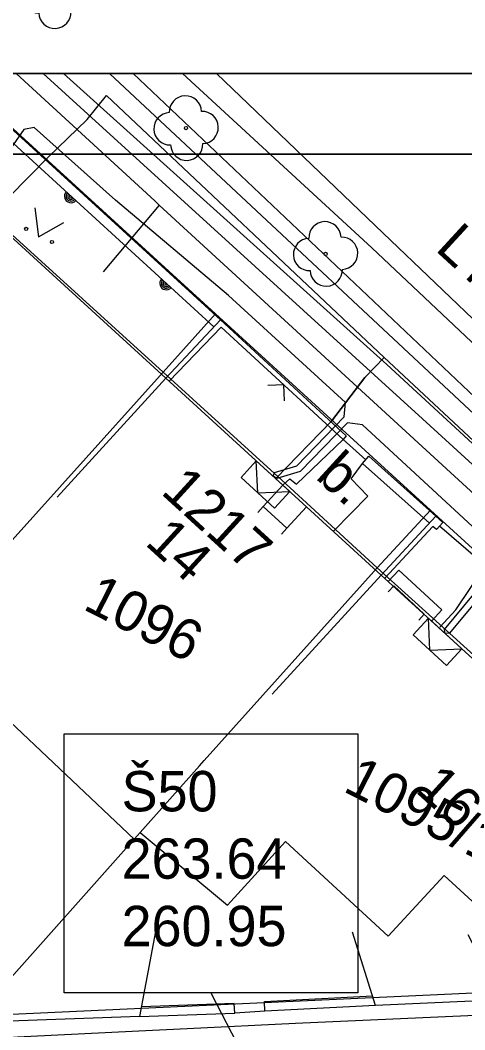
# Model space of a CAD drawing. Extents: x -601580 to 4, y -1204314 to 4.
# Drawn here: x -595845.85 to -595832.07, y -1203068.1 to -1203036.82 of the extents above; entities that cross this region are included whole.
import ezdxf

# ---------------------------------------------------------------- set-up
doc = ezdxf.new("R2010")
doc.units = 0
for name, color, linetype in [('00-EON NN', 7, 'Continuous'), ('00-INNOGY-NTL', 7, 'Continuous'), ('00-KN-HRANICE PARCEL', 7, 'Continuous'), ('00-KN-PARC. CISLA', 7, 'Continuous'), ('00-KN-VNITRNI KRESBA', 7, 'Continuous'), ('00-POLOHOPIS', 7, 'Continuous'), ('00-RAZÍTKO', 7, 'Continuous'), ('00-SITE KOM. KABEL', 7, 'Continuous'), ('00-VAK-VODA-RAD IGIS', 7, 'Continuous'), ('11-REKONSTRUKCE KANALIZACE', 7, 'Continuous'), ('11-REKONSTRUKCE KANALIZACE POPIS', 7, 'Continuous'), ('Vrstva 22', 7, 'Continuous'), ('Vrstva 26', 7, 'Continuous'), ('Vrstva 36', 7, 'Continuous'), ('Vrstva 6', 7, 'Continuous'), ('Vrstva 9', 7, 'Continuous')]:
    doc.layers.add(name, color=color, linetype=linetype)

# ---------------------------------------------------------------- blocks, each defined once
blk = doc.blocks.new('3.13_854')
at = {"layer": 'Vrstva 22'}
blk.add_circle((0, 0), 0.05, dxfattribs=at)
for centre, start, end in [((0, 0.5), 359.9999, 179.9999), ((-0.5, 0), 89.9999, 269.9999), ((0.5, 0), 269.9999, 89.9999), ((0, -0.5), 179.9999, 359.9999)]:
    blk.add_arc(centre, 0.5, start, end, dxfattribs=at)
blk = doc.blocks.new('3.13_856')
at = {"layer": 'Vrstva 22'}
blk.add_circle((0, 0), 0.05, dxfattribs=at)
for centre, start, end in [((0, 0.5), 359.9999, 179.9999), ((-0.5, 0), 89.9999, 269.9999), ((0.5, 0), 269.9999, 89.9999), ((0, -0.5), 179.9999, 359.9999)]:
    blk.add_arc(centre, 0.5, start, end, dxfattribs=at)
blk = doc.blocks.new('3.13_858')
at = {"layer": 'Vrstva 22'}
blk.add_circle((0, 0), 0.05, dxfattribs=at)
for centre, start, end in [((0, 0.5), 359.9999, 179.9999), ((-0.5, 0), 89.9999, 269.9999), ((0.5, 0), 269.9999, 89.9999), ((0, -0.5), 179.9999, 359.9999)]:
    blk.add_arc(centre, 0.5, start, end, dxfattribs=at)
blk = doc.blocks.new('3.14_462')
at = {"layer": 'Vrstva 36'}
blk.add_lwpolyline([(-0.5, 0.75), (0, 0), (0.5, 0.75)], dxfattribs=at)
for centre in [(-0.45, 0.05), (0.449, 0.05)]:
    blk.add_circle(centre, 0.05, dxfattribs=at)
blk = doc.blocks.new('VCHOD_1336')
at = {"layer": 'Vrstva 6'}
blk.add_line((0, 0.25), (0, 0), dxfattribs=at)
blk = doc.blocks.new('VCHOD_1338')
at = {"layer": 'Vrstva 6'}
blk.add_line((0, 0.25), (0, 0), dxfattribs=at)
blk = doc.blocks.new('VCHOD_1340')
at = {"layer": 'Vrstva 6'}
blk.add_line((-0.001, 0.25), (0, 0), dxfattribs=at)
blk = doc.blocks.new('VCHOD_1342')
at = {"layer": 'Vrstva 6'}
blk.add_line((-0.001, 0.25), (0, 0), dxfattribs=at)
blk = doc.blocks.new('NN630')
at = {"layer": 'Vrstva 9'}
for points in [[(-3, -700), (-703, 0)], [(-703, -700), (-703, 0), (697, 0), (697, -700)], [(-3, -700), (697, 0)], [(-703, -700), (697, -700)]]:
    blk.add_lwpolyline(points, dxfattribs=at)

msp = doc.modelspace()

# ---------------------------------------------------------------- linework, layer by layer
for points in [[(-595865.922, -1203035.968), (-595865.922, -1203038.468), (-595760.871, -1203038.468), (-595760.871, -1202889.968), (-595865.922, -1202889.968), (-595865.922, -1202892.468)], [(-595865.922, -1203184.468), (-595865.922, -1203186.968), (-595760.871, -1203186.968), (-595760.871, -1203038.468), (-595865.922, -1203038.468), (-595865.922, -1203040.968)], [(-595863.422, -1203184.468), (-595763.371, -1203184.468), (-595763.371, -1203040.968), (-595863.422, -1203040.968)]]:
    msp.add_lwpolyline(points)
at = {"layer": '00-EON NN'}
for points in [[(-595831.3, -1203053.002), (-595835.245, -1203049.355), (-595835.707, -1203049.288), (-595837.173, -1203050.801), (-595837.896, -1203051.017), (-595838.016, -1203050.947), (-595837.973, -1203050.83), (-595837.281, -1203050.625), (-595835.813, -1203049.109), (-595835.767, -1203048.662), (-595839.397, -1203045.344), (-595842.899, -1203042.394), (-595845.414, -1203040.148), (-595845.74, -1203040.202), (-595847.271, -1203042.386)], [(-595830.806, -1203053.711), (-595832.545, -1203055.813), (-595832.681, -1203055.82), (-595832.703, -1203055.69), (-595830.961, -1203053.586)], [(-595868.176, -1203069.135), (-595863.274, -1203069.095), (-595851.804, -1203068.607), (-595842.179, -1203068.132), (-595840.679, -1203068.057), (-595837.322, -1203067.891), (-595830.124, -1203067.572), (-595819.65, -1203066.992), (-595818.741, -1203066.31), (-595818.607, -1203065.131), (-595819.234, -1203064.591), (-595819.602, -1203064.476)]]:
    msp.add_lwpolyline(points, dxfattribs=at)
at = {"layer": '00-INNOGY-NTL'}
msp.add_line((-595841.541, -1203042.547), (-595843.278, -1203044.611), dxfattribs=at)
msp.add_lwpolyline([(-595845.978, -1203038.468), (-595841.679, -1203042.42), (-595841.541, -1203042.547), (-595827.508, -1203055.427), (-595818.037, -1203064.133), (-595814.585, -1203067.271)], dxfattribs=at)
at = {"layer": '00-KN-HRANICE PARCEL'}
for p, q in [((-595839.799, -1203045.914), (-595847.955, -1203038.468)), ((-595833.135, -1203052), (-595839.799, -1203045.914)), ((-595833.135, -1203052), (-595819.053, -1203064.872)), ((-595830.996, -1203066.926), (-595846.336, -1203067.632))]:
    msp.add_line(p, q, dxfattribs=at)
for points in [[(-595842.348, -1203038.468), (-595816.441, -1203063.004), (-595803.248, -1203075.816), (-595776.251, -1203101.694), (-595760.871, -1203116.518)], [(-595853.71, -1203065.078), (-595850.247, -1203057.527), (-595841.418, -1203047.726), (-595839.799, -1203045.914)], [(-595846.336, -1203067.632), (-595846.555, -1203066.937), (-595842.32, -1203062.192), (-595842.135, -1203061.983), (-595840.3, -1203059.922), (-595840.147, -1203059.753), (-595834.785, -1203053.786), (-595833.135, -1203052)]]:
    msp.add_lwpolyline(points, dxfattribs=at)
at = {"layer": '00-KN-VNITRNI KRESBA'}
for p, q in [((-595850.285, -1203039.665), (-595841.418, -1203047.726)), ((-595841.418, -1203047.726), (-595837.744, -1203051.067)), ((-595837.744, -1203051.067), (-595834.785, -1203053.786)), ((-595834.785, -1203053.786), (-595826.078, -1203061.676)), ((-595847.121, -1203057.649), (-595842.32, -1203062.192))]:
    msp.add_line(p, q, dxfattribs=at)
msp.add_lwpolyline([(-595842.135, -1203061.983), (-595839.424, -1203064.239), (-595837.634, -1203062.267), (-595834.444, -1203065.193), (-595832.713, -1203063.314), (-595829.99, -1203065.811)], dxfattribs=at)
at = {"layer": '00-POLOHOPIS'}
for p, q in [((-595833.38, -1203049.166), (-595845.14, -1203038.468)), ((-595834.602, -1203043.416), (-595839.77, -1203038.468)), ((-595834.602, -1203043.416), (-595821.089, -1203056.332)), ((-595839.621, -1203046.329), (-595841.232, -1203048.006)), ((-595835.848, -1203049.81), (-595839.621, -1203046.329)), ((-595823.219, -1203058.503), (-595833.38, -1203049.166)), ((-595837.287, -1203051.191), (-595835.848, -1203049.81)), ((-595835.594, -1203051.028), (-595835.249, -1203050.553)), ((-595835.249, -1203050.553), (-595835.049, -1203050.329)), ((-595837.492, -1203051.026), (-595837.716, -1203051.22)), ((-595837.492, -1203051.026), (-595837.287, -1203051.191)), ((-595835.075, -1203051.562), (-595835.594, -1203051.028)), ((-595838.324, -1203051.884), (-595837.716, -1203051.22)), ((-595836.128, -1203052.637), (-595835.075, -1203051.562)), ((-595837.589, -1203052.556), (-595838.324, -1203051.884)), ((-595837.589, -1203052.556), (-595838.324, -1203051.884)), ((-595837.589, -1203052.556), (-595836.982, -1203051.892)), ((-595831.673, -1203053.514), (-595832.854, -1203052.489)), ((-595834.448, -1203054.208), (-595834.123, -1203053.852)), ((-595834.123, -1203053.852), (-595832.784, -1203055.087)), ((-595832.35, -1203055.082), (-595831.444, -1203053.734)), ((-595833.33, -1203055.217), (-595834.276, -1203054.346)), ((-595833.103, -1203055.436), (-595832.784, -1203055.087)), ((-595832.85, -1203055.627), (-595832.35, -1203055.082)), ((-595838.268, -1203067.516), (-595839.205, -1203067.578))]:
    msp.add_line(p, q, dxfattribs=at)
for points in [[(-595839.848, -1203046.318), (-595848.396, -1203038.515)], [(-595839.643, -1203046.099), (-595848.003, -1203038.468)], [(-595844.711, -1203051.6), (-595841.337, -1203047.91), (-595850.164, -1203039.859), (-595853.533, -1203043.553)], [(-595835.746, -1203049.7), (-595839.643, -1203046.099), (-595841.337, -1203047.91)], [(-595839.621, -1203046.329), (-595841.232, -1203048.006)], [(-595835.848, -1203049.81), (-595839.621, -1203046.329)], [(-595838.039, -1203057.7), (-595834.668, -1203054.007), (-595841.337, -1203047.91), (-595844.711, -1203051.6)], [(-595837.666, -1203048.609), (-595837.686, -1203048.115), (-595838.18, -1203048.135)], [(-595835.746, -1203049.7), (-595835.848, -1203049.81), (-595835.146, -1203050.438)], [(-595833.173, -1203052.405), (-595835.249, -1203050.553)], [(-595832.974, -1203052.181), (-595835.049, -1203050.329)], [(-595834.668, -1203054.007), (-595832.974, -1203052.181), (-595832.755, -1203052.377), (-595832.954, -1203052.601), (-595833.066, -1203052.501), (-595834.557, -1203054.109)], [(-595827.947, -1203064.091), (-595826.015, -1203061.906), (-595834.668, -1203054.007), (-595838.039, -1203057.7)], [(-595841.538, -1203064.393), (-595842.153, -1203067.686), (-595846.479, -1203067.843), (-595846.721, -1203062.848)], [(-595831.98, -1203065.145), (-595830.928, -1203067.163), (-595834.839, -1203067.338), (-595835.55, -1203065.072)], [(-595834.839, -1203067.338), (-595838.268, -1203067.516), (-595838.283, -1203067.216), (-595834.932, -1203067.043)], [(-595842.153, -1203067.686), (-595839.205, -1203067.578), (-595839.216, -1203067.278), (-595842.097, -1203067.384)]]:
    msp.add_lwpolyline(points, dxfattribs=at)
for centre, radius in [((-595844.279, -1203042.273), 0.2), ((-595844.279, -1203042.273), 0.15), ((-595844.279, -1203042.273), 0.1), ((-595844.279, -1203042.273), 0.05), ((-595841.325, -1203044.97), 0.2), ((-595841.325, -1203044.97), 0.15), ((-595841.325, -1203044.97), 0.1), ((-595841.325, -1203044.97), 0.05)]:
    msp.add_arc(centre, radius, 137.6041, 317.6069, dxfattribs=at)
at = {"layer": '00-RAZÍTKO'}
for points in [[(-596076.023, -1202889.968), (-595760.871, -1202889.968), (-595760.871, -1203038.468), (-596076.023, -1203038.468)], [(-596076.023, -1203038.468), (-595760.871, -1203038.468), (-595760.871, -1203186.968), (-596076.023, -1203186.968)], [(-596073.523, -1203040.968), (-595763.371, -1203040.968), (-595763.371, -1203184.468), (-596073.523, -1203184.468)]]:
    msp.add_lwpolyline(points, close=True, dxfattribs=at)
at = {"layer": '00-SITE KOM. KABEL'}
for points in [[(-595844.51, -1203038.468), (-595834.493, -1203047.482), (-595822.93, -1203058.14), (-595817.137, -1203063.401), (-595817.286, -1203064.156), (-595819.325, -1203068.403), (-595819.663, -1203069.353), (-595818.922, -1203076.8)], [(-595846.812, -1203042.915), (-595844.982, -1203041.063), (-595843.78, -1203039.892), (-595843.179, -1203039.154)], [(-595843.179, -1203039.154), (-595834.576, -1203047.271)], [(-595843.78, -1203039.892), (-595844.982, -1203041.063)], [(-595837.931, -1203051.017), (-595836.205, -1203049.236), (-595835.171, -1203047.889), (-595834.576, -1203047.271)], [(-595834.576, -1203047.271), (-595828.402, -1203053.019)], [(-595835.171, -1203047.889), (-595836.205, -1203049.236)]]:
    msp.add_lwpolyline(points, dxfattribs=at)
at = {"layer": '00-VAK-VODA-RAD IGIS'}
for points in [[(-595843.084, -1203038.468), (-595820.305, -1203059.743), (-595803.325, -1203075.511), (-595779.774, -1203097.299), (-595761.551, -1203118.402), (-595760.871, -1203119.013)], [(-595760.871, -1203113.966), (-595772.904, -1203101.952), (-595792.826, -1203082.998), (-595815.713, -1203062.017), (-595834.95, -1203043.866), (-595840.826, -1203038.468)]]:
    msp.add_lwpolyline(points, dxfattribs=at)
at = {"layer": '11-REKONSTRUKCE KANALIZACE'}
msp.add_lwpolyline([(-595844.494, -1203058.929), (-595835.389, -1203058.929), (-595835.389, -1203066.948), (-595844.494, -1203066.948)], close=True, dxfattribs=at)
at = {"layer": '11-REKONSTRUKCE KANALIZACE POPIS'}
msp.add_line((-595839.941, -1203066.948), (-595836.692, -1203073.213), dxfattribs=at)
msp.add_lwpolyline([(-595844.494, -1203058.929), (-595835.389, -1203058.929), (-595835.389, -1203066.948), (-595844.494, -1203066.948)], close=True, dxfattribs=at)

# ---------------------------------------------------------------- block references
at = {"layer": '00-POLOHOPIS'}
for name, p, xscale, yscale, rotation in [('3.13_858', (-595844.795, -1203036.074), 0.9999988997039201, 0.99999889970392, 2.236659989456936), ('3.13_858', (-595844.795, -1203036.074), 0.9999988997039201, 0.99999889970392, 2.236659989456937), ('3.13_856', (-595840.712, -1203040.162), 0.9999988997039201, 0.99999889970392, 2.236659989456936), ('3.13_854', (-595836.388, -1203044.059), 0.9999988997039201, 0.99999889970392, 2.236659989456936), ('VCHOD_1336', (-595838.324, -1203051.884), 1.0000019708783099, 1.0000019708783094, 137.56654559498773), ('VCHOD_1338', (-595837.589, -1203052.556), 1.0000019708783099, 1.0000019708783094, 137.56654559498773), ('VCHOD_1340', (-595834.276, -1203054.346), 0.99999979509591, 0.99999979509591, 137.35603288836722), ('VCHOD_1342', (-595833.33, -1203055.217), 0.99999979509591, 0.99999979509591, 137.35603288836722)]:
    msp.add_blockref(name, p, dxfattribs=dict(at, xscale=xscale, yscale=yscale, rotation=rotation))
at = {"layer": '00-POLOHOPIS', "rotation": -26.986336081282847}
msp.add_blockref('3.14_462', (-595845.289, -1203043.532), dxfattribs=at)
at = {"layer": 'Vrstva 26'}
for p, xscale, yscale, rotation in [((-595838.015, -1203050.947), 0.001, 0.001, -42.36847220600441), ((-595832.682, -1203055.82), 0.0010000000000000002, 0.0010000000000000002, -42.39028057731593)]:
    msp.add_blockref('NN630', p, dxfattribs=dict(at, xscale=xscale, yscale=yscale, rotation=rotation))

# ---------------------------------------------------------------- texts
at = {"layer": '00-KN-PARC. CISLA'}
for s, p in [('1096', (-595843.942, -1203055.048)), ('1095/1', (-595835.883, -1203060.689))]:
    msp.add_text(s, height=1.25, rotation=333.0137, dxfattribs=at).set_placement(p)
at = {"layer": '00-POLOHOPIS'}
for s, rotation, p in [('b.', 317.5656, (-595836.734, -1203050.993)), ('1217', 317.5656, (-595841.527, -1203051.463)), ('14', 317.5656, (-595842.018, -1203053.045)), ('16', 317.6097, (-595833.644, -1203060.696))]:
    msp.add_text(s, height=1.25, rotation=rotation, dxfattribs=at).set_placement(p)
at = {"layer": '00-VAK-VODA-RAD IGIS'}
msp.add_text('LT 250', height=1.25, rotation=317.4237, dxfattribs=at).set_placement((-595833.024, -1203043.928))
at = {"layer": '11-REKONSTRUKCE KANALIZACE POPIS'}
for s, p in [('Š50', (-595842.71, -1203061.329)), ('263.64', (-595842.71, -1203063.417)), ('260.95', (-595842.71, -1203065.505))]:
    msp.add_text(s, height=1.25, dxfattribs=at).set_placement(p)

doc.saveas('drawing.dxf')
